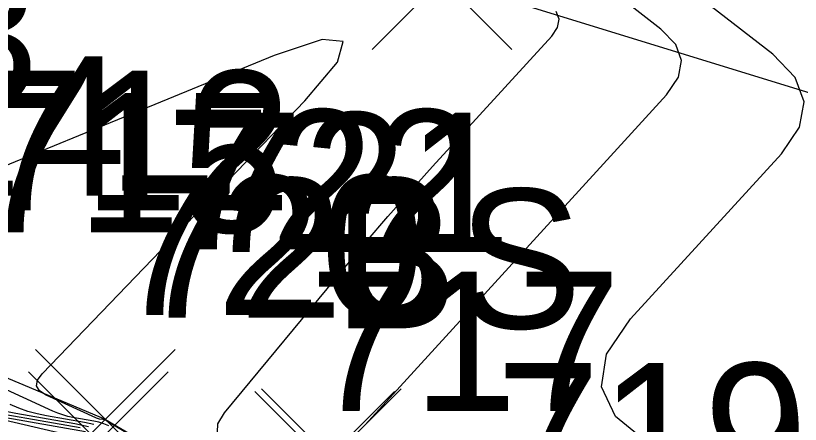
# Model space of a CAD drawing. Extents: x 1650836 to 1652450, y 332578 to 333908.
# Drawn here: x 1652077.69 to 1652088.94, y 332758.09 to 332763.95 of the extents above; entities that cross this region are included whole.
import ezdxf

# ---------------------------------------------------------------- set-up
doc = ezdxf.new("R2010")
doc.units = 0
for name, color, linetype in [('D_I', 7, 'Continuous'), ('D_TIC', 7, 'Continuous'), ('DHW', 7, 'Continuous'), ('L_A', 7, 'Continuous'), ('L_I', 7, 'Continuous'), ('L_TIC', 7, 'Continuous'), ('LARO', 7, 'Continuous'), ('LAWE', 7, 'Continuous'), ('LELB', 7, 'Continuous'), ('LSOGCMA', 7, 'Continuous'), ('LSOGCMI', 7, 'Continuous')]:
    doc.layers.add(name, color=color, linetype=linetype)

msp = doc.modelspace()

# ---------------------------------------------------------------- linework, layer by layer
at = {"layer": 'D_TIC'}
for points in [[(1652077.979, 332757.161), (1652079.979, 332759.161)], [(1652079.979, 332757.161), (1652077.979, 332759.161)], [(1652081.217, 332756.601), (1652083.217, 332758.601)], [(1652083.217, 332756.601), (1652081.217, 332758.601)], [(1652081.121, 332756.56), (1652083.121, 332758.56)], [(1652083.121, 332756.56), (1652081.121, 332758.56)]]:
    msp.add_lwpolyline(points, dxfattribs=at)
at = {"layer": 'DHW'}
msp.add_lwpolyline([(1652078.979, 332758.161), (1652081.536, 332756.66), (1652082.121, 332757.56)], dxfattribs=at)
at = {"layer": 'L_TIC'}
for points in [[(1652082.802, 332763.466), (1652084.802, 332765.466)], [(1652084.802, 332763.466), (1652082.802, 332765.466)], [(1652077.979, 332757.161), (1652079.979, 332759.161)], [(1652079.979, 332757.161), (1652077.979, 332759.161)], [(1652077.878, 332756.841), (1652079.878, 332758.841)], [(1652079.878, 332756.841), (1652077.878, 332758.841)]]:
    msp.add_lwpolyline(points, dxfattribs=at)
at = {"layer": 'LARO'}
msp.add_lwpolyline([(1652076.603, 332758.368), (1652078.878, 332757.841), (1652083.698, 332755.279), (1652084.666, 332748.821), (1652086.861, 332729.205), (1652082.01, 332719.071), (1652080.101, 332708.542)], dxfattribs=at)
at = {"layer": 'LAWE'}
msp.add_lwpolyline([(1652078.979, 332758.161), (1652075.356, 332759.685)], dxfattribs=at)
at = {"layer": 'LELB'}
msp.add_lwpolyline([(1652048.756, 332662.461), (1652082.555, 332678.298), (1652130.366, 332703.201), (1652148.083, 332715.406), (1652159.47, 332726.367), (1652148.02, 332734.227), (1652128.413, 332739.339), (1652116.951, 332747.33), (1652106.793, 332756.875), (1652094.604, 332761.138), (1652083.802, 332764.466), (1652074.482, 332770.284), (1652065.17, 332770.428), (1652062.989, 332774.387), (1652054.537, 332784.724), (1652034.993, 332796.475), (1652025.062, 332801.1), (1652009.772, 332808.074), (1651988.967, 332816.401), (1651980.006, 332832.954), (1651960.575, 332843.477), (1651932.852, 332862.75), (1651890.753, 332886.019), (1651847.527, 332911.35)], dxfattribs=at)
at = {"layer": 'LSOGCMA'}
msp.add_lwpolyline([(1652078.616, 332758.039), (1652076.972, 332758.326)], dxfattribs=at)
at = {"layer": 'LSOGCMI'}
for points in [[(1652095.191, 332752.704), (1652086.762, 332757.815), (1652086.29, 332758.203), (1652086.09, 332758.63), (1652086.162, 332759.096), (1652086.505, 332759.601), (1652088.667, 332761.969), (1652088.926, 332762.35), (1652088.992, 332762.715), (1652088.865, 332763.064), (1652088.545, 332763.396), (1652086.88, 332764.691)], [(1652082.702, 332758.082), (1652087.021, 332762.814), (1652087.193, 332763.066), (1652087.237, 332763.307), (1652087.153, 332763.538), (1652086.941, 332763.758), (1652085.839, 332764.615)], [(1652080.584, 332757.977), (1652080.591, 332758.099), (1652080.686, 332758.253), (1652082.409, 332760.338), (1652082.717, 332760.706), (1652083.029, 332761.07), (1652083.345, 332761.429), (1652083.666, 332761.786), (1652085.376, 332763.658), (1652085.46, 332763.781), (1652085.481, 332763.9), (1652085.44, 332764.012)], [(1652081.209, 332756.817), (1652079.001, 332758.137), (1652078.988, 332758.144), (1652078.976, 332758.149), (1652078.962, 332758.154), (1652078.949, 332758.157), (1652078.893, 332758.166), (1652078.88, 332758.169), (1652078.866, 332758.173), (1652078.853, 332758.177), (1652078.84, 332758.183), (1652078.131, 332758.509), (1652078.035, 332758.57), (1652077.993, 332758.642), (1652078.006, 332758.724), (1652078.072, 332758.816), (1652081.839, 332762.731), (1652082.306, 332763.285), (1652082.388, 332763.578), (1652082.085, 332763.609), (1652081.398, 332763.379), (1652075.436, 332760.931)], [(1652079.027, 332758.068), (1652078.958, 332758.097), (1652078.887, 332758.12), (1652078.814, 332758.136), (1652078.514, 332758.189), (1652078.44, 332758.204), (1652078.367, 332758.224), (1652078.296, 332758.249), (1652078.226, 332758.278), (1652076.219, 332759.2)], [(1652078.812, 332758.086), (1652078.678, 332758.116), (1652078.134, 332758.211), (1652078, 332758.239), (1652077.868, 332758.275), (1652077.738, 332758.32), (1652077.612, 332758.374)], [(1652078.737, 332758.053), (1652078.543, 332758.096), (1652077.694, 332758.244), (1652077.529, 332758.278)], [(1652078.692, 332757.981), (1652077.464, 332758.196)]]:
    msp.add_lwpolyline(points, dxfattribs=at)

# ---------------------------------------------------------------- texts
at = {"layer": 'D_I'}
for s, p in [('712', (1652077.184, 332761.161)), ('722', (1652079.855, 332760.601)), ('721', (1652080.326, 332760.56)), ('720', (1652079.087, 332759.66)), ('723', (1652079.409, 332759.62))]:
    msp.add_text(s, height=2, dxfattribs=at).set_placement(p)
at = {"layer": 'L_A'}
msp.add_text('BS', height=2, dxfattribs=at).set_placement((1652082.243, 332759.466))
at = {"layer": 'L_I'}
for s, p in [('713', (1652073.561, 332762.685)), ('713', (1652073.561, 332762.685)), ('714', (1652074.808, 332761.368)), ('712', (1652077.184, 332761.161)), ('715', (1652077.083, 332760.841)), ('717', (1652081.903, 332758.279)), ('717', (1652081.903, 332758.279)), ('719', (1652084.579, 332756.968))]:
    msp.add_text(s, height=2, dxfattribs=at).set_placement(p)

doc.saveas('drawing.dxf')
